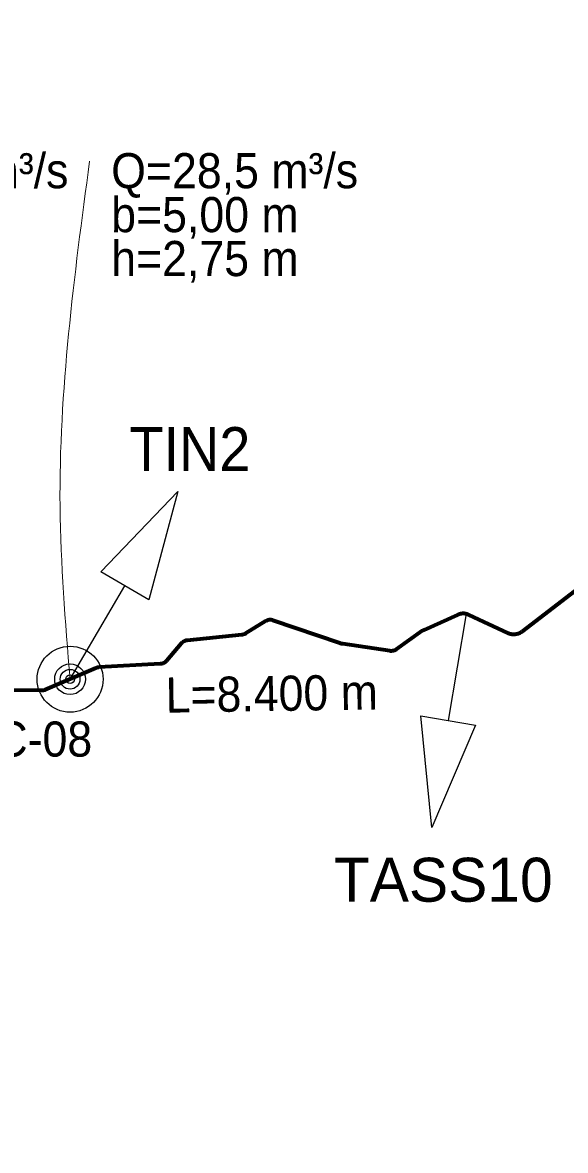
# Model space of a CAD drawing. Extents: x -1643653 to 4543381, y 1624270 to 13878484.
# Drawn here: x 635424 to 641601, y 8964166 to 8977002 of the extents above; entities that cross this region are included whole.
import ezdxf
from ezdxf.enums import TextEntityAlignment as Align

# ---------------------------------------------------------------- set-up
doc = ezdxf.new("R2010")
doc.units = 0
doc.header["$LTSCALE"] = 160
for name, color, linetype, lineweight in [('15', 7, 'Continuous', 25), ('50', 7, 'Continuous', 13), ('54', 7, 'Continuous', 25), ('60', 7, 'Continuous', 13), ('61', 7, 'Continuous', 70)]:
    doc.layers.add(name, color=color, linetype=linetype, lineweight=lineweight)

msp = doc.modelspace()

# ---------------------------------------------------------------- linework, layer by layer
at = {"layer": '15'}
for radius in [375, 175, 112.5, 50]:
    msp.add_circle((635964.2, 8969529.1), radius, dxfattribs=at)
at = {"layer": '50'}
msp.add_spline([(635964.2, 8969529.1), (635850.3, 8971494.6), (636186, 8975424)], degree=3, dxfattribs=at)
at = {"layer": '54'}
for p, q in [((635964.2, 8969529.1), (636586.5, 8970591.3)), ((640471, 8970272.5), (640265.1, 8969058.7))]:
    msp.add_line(p, q, dxfattribs=at)
for points in [[(636314.1, 8970750.9), (637189.6, 8971664.7), (636859, 8970431.7)], [(640576.4, 8969005.9), (640081.2, 8967841.2), (639953.8, 8969111.5)]]:
    msp.add_lwpolyline(points, close=True, dxfattribs=at)
at = {"layer": '60', "lineweight": 25}
msp.add_spline([(814781, 9009175.5), (814787.2, 9009173.4), (814796.9, 9009173.4), (814799.4, 9009172.4), (814805.1, 9009174.5), (814805.6, 9009176.5), (814811.7, 9009179.5), (814811.7, 9009179.5), (814801.5, 9009181), (814790.7, 9009181.5), (814784.1, 9009183.1), (814777.4, 9009185.1), (814778.4, 9009175.5)], degree=3, dxfattribs=at)
at = {"layer": '61'}
for points in [[(642760.5, 8971341.8), (641103.9, 8970069), (641101.1, 8970066.9), (641098.3, 8970064.9), (641095.4, 8970062.9), (641092.5, 8970061.1), (641089.6, 8970059.2), (641086.6, 8970057.5), (641083.6, 8970055.8), (641080.5, 8970054.2), (641077.4, 8970052.7), (641074.2, 8970051.2), (641071.1, 8970049.8), (641067.9, 8970048.5), (641064.6, 8970047.3), (641061.4, 8970046.1), (641058.1, 8970045), (641054.8, 8970044), (641051.4, 8970043.1), (641048.1, 8970042.2), (641044.7, 8970041.4), (641041.3, 8970040.7), (641037.9, 8970040.1), (641034.5, 8970039.6), (641031.1, 8970039.1)], [(639603.6, 8969851), (639603.4, 8969851), (639069.1, 8969930.4), (639065.1, 8969931.1), (639061.2, 8969931.8), (639057.3, 8969932.6), (639053.4, 8969933.4), (639049.5, 8969934.4), (639045.6, 8969935.4), (639041.8, 8969936.5), (639037.9, 8969937.7), (639034.1, 8969938.9), (639033.7, 8969939), (638273.3, 8970199.3), (638270.6, 8970200.2), (638267.9, 8970201), (638265.1, 8970201.7), (638262.4, 8970202.3), (638259.6, 8970202.9), (638256.8, 8970203.4), (638254, 8970203.8), (638251.2, 8970204.1), (638248.4, 8970204.4), (638245.6, 8970204.6), (638242.8, 8970204.7), (638239.9, 8970204.7), (638237.1, 8970204.6), (638234.3, 8970204.5), (638231.5, 8970204.2), (638228.7, 8970203.9), (638225.8, 8970203.5), (638223.1, 8970203.1), (638220.3, 8970202.5), (638217.5, 8970201.9), (638214.8, 8970201.2), (638212.1, 8970200.4), (638209.4, 8970199.6), (638206.7, 8970198.6), (638204.1, 8970197.6), (638201.4, 8970196.6), (638198.8, 8970195.4), (638196.3, 8970194.2), (638193.8, 8970192.9), (638191.3, 8970191.5), (638188.9, 8970190.1), (638188.1, 8970189.6), (637962.3, 8970049.1), (637959.9, 8970047.6), (637957.4, 8970046.2), (637954.9, 8970044.9), (637952.4, 8970043.7), (637949.8, 8970042.5), (637947.2, 8970041.4), (637944.6, 8970040.3), (637941.9, 8970039.4), (637939.2, 8970038.5), (637936.5, 8970037.7), (637933.8, 8970037), (637931, 8970036.3), (637928.2, 8970035.8), (637925.5, 8970035.3), (637922.7, 8970034.8), (637919.8, 8970034.5), (637919.6, 8970034.5), (637296, 8969971.2), (637293.2, 8969970.8), (637290.4, 8969970.4), (637287.6, 8969969.9), (637284.8, 8969969.4), (637282.1, 8969968.7), (637279.4, 8969968), (637276.7, 8969967.2), (637274, 8969966.3), (637271.3, 8969965.4), (637268.7, 8969964.4), (637266.1, 8969963.3), (637263.5, 8969962.1), (637260.9, 8969960.9), (637258.4, 8969959.6), (637256, 8969958.2), (637253.5, 8969956.7), (637251.2, 8969955.2), (637248.8, 8969953.6), (637246.5, 8969952), (637244.3, 8969950.2), (637242.1, 8969948.5), (637239.9, 8969946.6), (637237.8, 8969944.7), (637235.8, 8969942.8), (637233.8, 8969940.7), (637231.9, 8969938.7), (637230, 8969936.6), (637060.8, 8969738.2), (637059, 8969736.1), (637057.1, 8969734), (637055.1, 8969732), (637053, 8969730), (637050.9, 8969728.1), (637048.8, 8969726.3), (637046.6, 8969724.5), (637044.3, 8969722.8)], [(641031.1, 8970039.1), (641027.6, 8970038.7), (641024.2, 8970038.4), (641020.7, 8970038.2), (641017.2, 8970038), (641013.8, 8970037.9), (641010.3, 8970037.9), (641006.8, 8970038), (641003.4, 8970038.2), (640999.9, 8970038.5), (640996.5, 8970038.8), (640993.1, 8970039.2), (640989.6, 8970039.7), (640986.2, 8970040.2), (640982.8, 8970040.9), (640979.4, 8970041.6), (640976, 8970042.4), (640972.7, 8970043.3), (640969.4, 8970044.3), (640966.1, 8970045.3), (640962.8, 8970046.4), (640959.5, 8970047.6), (640956.3, 8970048.9), (640953.1, 8970050.2), (640949.9, 8970051.6), (640948.8, 8970052.2), (640502, 8970261.9), (640498.9, 8970263.3), (640495.7, 8970264.7), (640492.5, 8970265.9), (640489.2, 8970267.2), (640486, 8970268.3), (640482.7, 8970269.4), (640479.3, 8970270.3), (640476, 8970271.2), (640472.7, 8970272.1), (640469.3, 8970272.8), (640465.9, 8970273.5), (640462.5, 8970274.1), (640459, 8970274.6), (640455.6, 8970275.1), (640452.2, 8970275.4), (640448.7, 8970275.7), (640445.2, 8970275.9), (640441.8, 8970276), (640438.3, 8970276.1), (640434.8, 8970276), (640431.4, 8970275.9), (640427.9, 8970275.7), (640424.5, 8970275.4), (640421, 8970275.1), (640417.6, 8970274.6), (640414.2, 8970274.1), (640410.8, 8970273.5), (640407.4, 8970272.8), (640404, 8970272.1), (640400.6, 8970271.3), (640397.3, 8970270.3), (640394, 8970269.4), (640390.7, 8970268.3), (640387.4, 8970267.2), (640384.1, 8970266), (640380.9, 8970264.7), (640377.7, 8970263.3), (640376.7, 8970262.8), (639988.1, 8970087.9), (639985.6, 8970086.7), (639983.1, 8970085.4), (639980.6, 8970084.1), (639978.1, 8970082.7), (639975.7, 8970081.2), (639973.3, 8970079.6), (639971.3, 8970078.2), (639676, 8969868.4), (639673.7, 8969866.8), (639671.3, 8969865.2), (639668.9, 8969863.8), (639666.5, 8969862.4), (639664, 8969861), (639661.4, 8969859.8), (639658.9, 8969858.6), (639656.3, 8969857.5), (639653.6, 8969856.4), (639651, 8969855.5), (639648.3, 8969854.6), (639645.6, 8969853.8), (639642.9, 8969853), (639640.1, 8969852.4), (639637.3, 8969851.8), (639634.6, 8969851.3), (639631.8, 8969850.8), (639629, 8969850.5), (639626.1, 8969850.2), (639623.3, 8969850), (639620.5, 8969849.9), (639617.7, 8969849.9), (639614.8, 8969850), (639612, 8969850.1), (639609.2, 8969850.3), (639606.4, 8969850.6), (639603.6, 8969851)], [(637044.3, 8969722.8), (637042.1, 8969721.1), (637039.7, 8969719.5), (637037.3, 8969718), (637034.9, 8969716.6), (637032.4, 8969715.2), (637029.9, 8969713.9), (637027.4, 8969712.6), (637024.8, 8969711.5), (637022.2, 8969710.4), (637019.6, 8969709.3), (637016.9, 8969708.4), (637014.2, 8969707.5), (637011.5, 8969706.7), (637008.8, 8969706), (637006, 8969705.4), (637003.2, 8969704.8), (637000.4, 8969704.3), (636997.6, 8969703.9), (636994.8, 8969703.6), (636992, 8969703.3), (636990.3, 8969703.2), (636296.8, 8969664.9), (636293.8, 8969664.7), (636290.8, 8969664.4), (636287.8, 8969664), (636284.8, 8969663.6), (636281.9, 8969663.1), (636279, 8969662.5), (636276, 8969661.8), (636273.1, 8969661), (636270.2, 8969660.2), (636267.4, 8969659.3), (636264.5, 8969658.3), (636261.7, 8969657.2), (636258.9, 8969656.1), (636258.5, 8969655.9), (635679.4, 8969407.1), (635676.8, 8969406), (635674.1, 8969405), (635671.4, 8969404.1), (635668.7, 8969403.2), (635666, 8969402.5), (635663.3, 8969401.8), (635660.5, 8969401.1), (635657.8, 8969400.6), (635655, 8969400.1), (635652.2, 8969399.7), (635649.3, 8969399.4), (635646.5, 8969399.2), (635643.7, 8969399.1), (635640.9, 8969399), (635638.9, 8969399), (635638.9, 8969399), (634961.2, 8969405.5)]]:
    msp.add_lwpolyline(points, dxfattribs=at)

# ---------------------------------------------------------------- texts
at = {"layer": '15', "width": 0.95}
msp.add_text('C-08', height=400, dxfattribs=at).set_placement((635114.7, 8968648.5))
at = {"layer": '50', "width": 0.95}
for s, p in [('Q=29,5 m³/s', (633135.9, 8975116.7)), ('Q=28,5 m³/s', (636432.3, 8975116.7)), ('b=5,00 m', (636432.3, 8974616.7)), ('h=2,75 m', (636432.3, 8974116.6))]:
    msp.add_text(s, height=400, dxfattribs=at).set_placement(p)
msp.add_text('L=8.400 m', height=400, rotation=0.886, dxfattribs=at).set_placement((637054.3, 8969147.9))
at = {"layer": '54', "width": 0.95}
msp.add_text('TIN2', height=500, dxfattribs=at).set_placement((637327.8, 8971898.5), align=Align.CENTER)
at = {"layer": '54'}
msp.add_text('TASS10', height=500, dxfattribs=at).set_placement((640211, 8966997.3), align=Align.CENTER)

doc.saveas('drawing.dxf')
